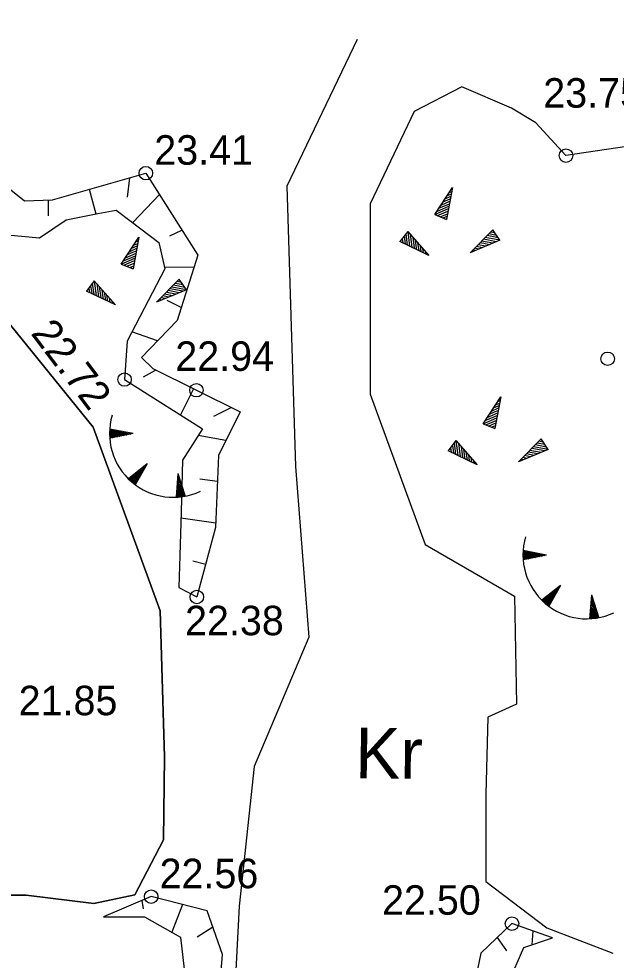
# Model space of a CAD drawing. Extents: x 509422 to 615075, y 6525431 to 6565970.
# Drawn here: x 512982.41 to 513010.75, y 6565742.78 to 6565787.43 of the extents above; entities that cross this region are included whole.
import ezdxf

# ---------------------------------------------------------------- set-up
doc = ezdxf.new("R2010")
doc.units = 0
for name, color, linetype in [('Default', 7, 'Continuous'), ('KITSENDUSED', 7, 'Continuous'), ('KKR järvekogumid — eelis_kr_jarv_kogum', 7, 'Continuous'), ('kma_avalik_veekogu', 7, 'Continuous'), ('KORGUS', 7, 'Continuous'), ('RELJEEF', 7, 'Continuous'), ('TEE', 7, 'Continuous'), ('VEEKOGU', 7, 'Continuous')]:
    doc.layers.add(name, color=color, linetype=linetype)

# ---------------------------------------------------------------- blocks, each defined once
blk = doc.blocks.new('POINT_DISPLAY')
at = {"layer": 'Default'}
blk.add_line((0, 0), (0, 0), dxfattribs=at)

msp = doc.modelspace()

# ---------------------------------------------------------------- linework, layer by layer
at = {"layer": 'KITSENDUSED'}
msp.add_lwpolyline([(512981.477, 6565773.556), (512985.935, 6565768.071), (512989.111, 6565759.355), (512989.321, 6565752.432), (512989.275, 6565748.495), (512987.908, 6565745.887), (512985.972, 6565745.472), (512982.752, 6565745.863), (512979.944, 6565745.863)], dxfattribs=at)
at = {"layer": 'KKR järvekogumid — eelis_kr_jarv_kogum'}
msp.add_lwpolyline([(512981.477, 6565773.556), (512985.935, 6565768.071), (512989.111, 6565759.355), (512989.321, 6565752.432), (512989.275, 6565748.495), (512987.908, 6565745.887), (512985.972, 6565745.472), (512982.752, 6565745.863), (512979.944, 6565745.863)], dxfattribs=at)
at = {"layer": 'kma_avalik_veekogu'}
msp.add_lwpolyline([(512979.944, 6565745.863), (512982.752, 6565745.863), (512985.972, 6565745.472), (512987.908, 6565745.887), (512989.275, 6565748.495), (512989.321, 6565752.432), (512989.111, 6565759.355), (512985.935, 6565768.071), (512981.477, 6565773.556)], dxfattribs=at)
at = {"layer": 'KORGUS'}
for centre in [(513008.37, 6565780.944), (512988.436, 6565780.113), (513010.347, 6565771.309), (512987.425, 6565770.321), (512990.835, 6565769.816), (512990.856, 6565760.009), (512988.686, 6565745.795), (513005.807, 6565744.515)]:
    msp.add_circle(centre, 0.32, dxfattribs=at)
at = {"layer": 'RELJEEF'}
for p, q in [((512987.558, 6565778.971), (512987.668, 6565779.894)), ((513002.143, 6565778.15), (513002.983, 6565779.43)), ((513002.983, 6565779.43), (513002.703, 6565777.92)), ((513002.933, 6565779.35), (513002.973, 6565779.37)), ((512985.744, 6565779.347), (512986.063, 6565778.177)), ((512989.078, 6565779.097), (512987.813, 6565777.768)), ((513002.643, 6565778.9), (513002.903, 6565779.02)), ((513002.733, 6565779.05), (513002.933, 6565779.13)), ((513002.833, 6565779.2), (513002.953, 6565779.25)), ((512983.81, 6565778.087), (512983.813, 6565778.846)), ((513002.243, 6565778.3), (513002.813, 6565778.54)), ((513002.343, 6565778.45), (513002.843, 6565778.66)), ((513002.443, 6565778.6), (513002.693, 6565778.71)), ((513002.543, 6565778.75), (513002.883, 6565778.9)), ((513002.693, 6565778.71), (513002.863, 6565778.78)), ((513002.143, 6565778.15), (513002.793, 6565778.43)), ((513002.143, 6565778.15), (513002.703, 6565777.92)), ((513002.273, 6565778.1), (513002.773, 6565778.31)), ((513002.403, 6565778.04), (513002.753, 6565778.19)), ((513002.543, 6565777.99), (513002.733, 6565778.07)), ((513002.673, 6565777.94), (513002.703, 6565777.95)), ((512989.572, 6565777.136), (512990.147, 6565777.406)), ((513000.86, 6565777.348), (513000.49, 6565776.868)), ((513000.69, 6565777.128), (513000.74, 6565776.758)), ((513000.77, 6565777.238), (513000.84, 6565776.698)), ((513000.86, 6565777.348), (513001.87, 6565776.208)), ((513000.86, 6565777.348), (513000.95, 6565776.648)), ((513000.98, 6565777.218), (513001.06, 6565776.598)), ((513003.819, 6565776.338), (513004.899, 6565777.428)), ((513005.159, 6565777.038), (513004.629, 6565777.148)), ((513005.079, 6565777.158), (513004.709, 6565777.228)), ((513004.999, 6565777.278), (513004.799, 6565777.318)), ((513004.919, 6565777.398), (513004.879, 6565777.398)), ((513005.239, 6565776.928), (513004.899, 6565777.428)), ((512987.268, 6565775.803), (512988.108, 6565777.083)), ((512988.108, 6565777.083), (512987.828, 6565775.573)), ((512987.858, 6565776.703), (512988.058, 6565776.783)), ((512987.958, 6565776.853), (512988.078, 6565776.903)), ((512988.058, 6565777.003), (512988.098, 6565777.023)), ((513001.87, 6565776.208), (513000.49, 6565776.868)), ((513000.51, 6565776.898), (513000.52, 6565776.858)), ((513000.6, 6565777.008), (513000.63, 6565776.808)), ((513001.1, 6565777.078), (513001.17, 6565776.548)), ((513001.22, 6565776.948), (513001.25, 6565776.668)), ((513001.33, 6565776.808), (513001.39, 6565776.438)), ((513001.45, 6565776.678), (513001.49, 6565776.388)), ((513005.239, 6565776.928), (513003.819, 6565776.338)), ((513004.569, 6565776.648), (513004.199, 6565776.718)), ((513004.469, 6565776.768), (513004.289, 6565776.808)), ((513004.899, 6565776.788), (513004.369, 6565776.888)), ((513005.069, 6565776.858), (513004.459, 6565776.978)), ((513004.739, 6565776.718), (513004.469, 6565776.768)), ((513005.239, 6565776.928), (513004.539, 6565777.058)), ((512987.468, 6565776.103), (512987.968, 6565776.313)), ((512987.568, 6565776.253), (512987.818, 6565776.363)), ((512987.668, 6565776.403), (512988.008, 6565776.553)), ((512987.768, 6565776.553), (512988.028, 6565776.673)), ((512987.818, 6565776.363), (512987.988, 6565776.433)), ((513001.25, 6565776.668), (513001.28, 6565776.488)), ((513001.57, 6565776.538), (513001.6, 6565776.338)), ((513001.69, 6565776.408), (513001.71, 6565776.278)), ((513001.81, 6565776.268), (513001.82, 6565776.228)), ((513003.899, 6565776.368), (513003.869, 6565776.378)), ((513004.069, 6565776.438), (513003.949, 6565776.468)), ((513004.239, 6565776.508), (513004.029, 6565776.548)), ((513004.399, 6565776.578), (513004.119, 6565776.638)), ((512987.268, 6565775.803), (512987.918, 6565776.083)), ((512987.268, 6565775.803), (512987.828, 6565775.573)), ((512987.368, 6565775.953), (512987.938, 6565776.193)), ((512987.398, 6565775.753), (512987.898, 6565775.963)), ((512987.528, 6565775.693), (512987.878, 6565775.843)), ((512987.668, 6565775.643), (512987.858, 6565775.723)), ((512987.798, 6565775.593), (512987.828, 6565775.603)), ((512990.717, 6565775.651), (512989.327, 6565775.643)), ((512985.985, 6565775.001), (512985.615, 6565774.521)), ((512985.895, 6565774.891), (512985.965, 6565774.351)), ((512985.985, 6565775.001), (512986.995, 6565773.861)), ((512985.985, 6565775.001), (512986.075, 6565774.301)), ((512988.944, 6565773.991), (512990.024, 6565775.081)), ((512990.124, 6565774.931), (512989.924, 6565774.971)), ((512990.044, 6565775.051), (512990.004, 6565775.051)), ((512990.364, 6565774.581), (512990.024, 6565775.081)), ((512986.995, 6565773.861), (512985.615, 6565774.521)), ((512985.635, 6565774.551), (512985.645, 6565774.511)), ((512985.725, 6565774.661), (512985.755, 6565774.461)), ((512985.815, 6565774.781), (512985.865, 6565774.411)), ((512986.105, 6565774.871), (512986.185, 6565774.251)), ((512986.225, 6565774.731), (512986.295, 6565774.201)), ((512986.345, 6565774.601), (512986.375, 6565774.321)), ((512986.455, 6565774.461), (512986.515, 6565774.091)), ((512990.364, 6565774.581), (512988.944, 6565773.991)), ((512989.594, 6565774.421), (512989.414, 6565774.461)), ((512990.024, 6565774.441), (512989.494, 6565774.541)), ((512990.194, 6565774.511), (512989.584, 6565774.631)), ((512990.364, 6565774.581), (512989.664, 6565774.711)), ((512990.284, 6565774.691), (512989.754, 6565774.801)), ((512990.204, 6565774.811), (512989.834, 6565774.881)), ((512986.375, 6565774.321), (512986.405, 6565774.141)), ((512986.575, 6565774.331), (512986.615, 6565774.041)), ((512986.695, 6565774.191), (512986.725, 6565773.991)), ((512986.815, 6565774.061), (512986.835, 6565773.931)), ((512989.024, 6565774.021), (512988.994, 6565774.031)), ((512989.194, 6565774.091), (512989.074, 6565774.121)), ((512989.364, 6565774.161), (512989.154, 6565774.201)), ((512989.524, 6565774.231), (512989.244, 6565774.291)), ((512989.694, 6565774.301), (512989.324, 6565774.371)), ((512989.43, 6565774.085), (512990.121, 6565773.741)), ((512989.864, 6565774.371), (512989.594, 6565774.421)), ((512986.935, 6565773.921), (512986.945, 6565773.881)), ((512988.987, 6565772.152), (512987.772, 6565772.586)), ((512988.324, 6565770.444), (512988.896, 6565770.774)), ((512990.689, 6565769.888), (512990.074, 6565768.643)), ((513004.435, 6565768.227), (513005.275, 6565769.507)), ((513004.935, 6565768.977), (513005.195, 6565769.097)), ((513005.275, 6565769.507), (513004.995, 6565767.997)), ((513005.025, 6565769.127), (513005.225, 6565769.207)), ((513005.125, 6565769.277), (513005.245, 6565769.327)), ((513005.225, 6565769.427), (513005.265, 6565769.447)), ((512991.664, 6565768.579), (512992.482, 6565769.002)), ((513004.635, 6565768.527), (513005.135, 6565768.737)), ((513004.735, 6565768.677), (513004.985, 6565768.787)), ((513004.835, 6565768.827), (513005.175, 6565768.977)), ((513004.985, 6565768.787), (513005.155, 6565768.857)), ((513004.435, 6565768.227), (513005.085, 6565768.507)), ((513004.435, 6565768.227), (513004.995, 6565767.997)), ((513004.535, 6565768.377), (513005.105, 6565768.617)), ((513004.565, 6565768.177), (513005.065, 6565768.387)), ((513004.695, 6565768.117), (513005.045, 6565768.267)), ((512986.711, 6565767.777), (512986.91, 6565767.936)), ((512986.712, 6565767.842), (512986.846, 6565767.949)), ((512986.712, 6565767.713), (512986.975, 6565767.924)), ((512986.713, 6565767.651), (512987.039, 6565767.911)), ((512986.715, 6565767.908), (512986.781, 6565767.961)), ((512986.716, 6565767.589), (512987.104, 6565767.899)), ((512987.832, 6565767.758), (512986.719, 6565767.973)), ((512987.832, 6565767.758), (512986.72, 6565767.54)), ((512986.74, 6565767.544), (512987.168, 6565767.886)), ((512986.846, 6565767.565), (512987.232, 6565767.874)), ((512986.952, 6565767.586), (512987.297, 6565767.861)), ((512987.058, 6565767.606), (512987.361, 6565767.849)), ((512987.164, 6565767.627), (512987.426, 6565767.837)), ((512987.27, 6565767.648), (512987.49, 6565767.824)), ((512987.376, 6565767.669), (512987.555, 6565767.812)), ((512987.482, 6565767.69), (512987.619, 6565767.799)), ((512987.588, 6565767.71), (512987.684, 6565767.787)), ((512987.694, 6565767.731), (512987.748, 6565767.774)), ((513004.835, 6565768.067), (513005.025, 6565768.147)), ((513004.965, 6565768.017), (513004.995, 6565768.027)), ((512992.231, 6565767.424), (512990.921, 6565767.664)), ((513003.152, 6565767.425), (513002.782, 6565766.945)), ((513003.062, 6565767.315), (513003.132, 6565766.775)), ((513003.152, 6565767.425), (513004.162, 6565766.285)), ((513003.152, 6565767.425), (513003.242, 6565766.725)), ((513006.111, 6565766.415), (513007.191, 6565767.505)), ((513007.371, 6565767.235), (513007.001, 6565767.305)), ((513007.291, 6565767.355), (513007.091, 6565767.395)), ((513007.211, 6565767.475), (513007.171, 6565767.475)), ((513007.531, 6565767.005), (513007.191, 6565767.505)), ((513004.162, 6565766.285), (513002.782, 6565766.945)), ((513002.802, 6565766.975), (513002.812, 6565766.935)), ((513002.892, 6565767.085), (513002.922, 6565766.885)), ((513002.982, 6565767.205), (513003.032, 6565766.835)), ((513003.272, 6565767.295), (513003.352, 6565766.675)), ((513003.392, 6565767.155), (513003.462, 6565766.625)), ((513003.512, 6565767.025), (513003.542, 6565766.745)), ((513003.622, 6565766.885), (513003.682, 6565766.515)), ((513007.531, 6565767.005), (513006.111, 6565766.415)), ((513006.761, 6565766.845), (513006.581, 6565766.885)), ((513007.191, 6565766.865), (513006.661, 6565766.965)), ((513007.361, 6565766.935), (513006.751, 6565767.055)), ((513007.531, 6565767.005), (513006.831, 6565767.135)), ((513007.451, 6565767.115), (513006.921, 6565767.225)), ((513003.542, 6565766.745), (513003.572, 6565766.565)), ((513003.742, 6565766.755), (513003.782, 6565766.465)), ((513003.862, 6565766.615), (513003.892, 6565766.415)), ((513003.982, 6565766.485), (513004.002, 6565766.355)), ((513006.191, 6565766.445), (513006.161, 6565766.455)), ((513006.361, 6565766.515), (513006.241, 6565766.545)), ((513006.531, 6565766.585), (513006.321, 6565766.625)), ((513006.691, 6565766.655), (513006.411, 6565766.715)), ((513006.861, 6565766.725), (513006.491, 6565766.795)), ((513007.031, 6565766.795), (513006.761, 6565766.845)), ((512988.496, 6565766.318), (512987.607, 6565765.614)), ((512988.496, 6565766.318), (512987.936, 6565765.332)), ((512988.053, 6565765.538), (512988.069, 6565765.98)), ((512988.106, 6565765.632), (512988.12, 6565766.02)), ((512988.16, 6565765.726), (512988.172, 6565766.061)), ((512988.213, 6565765.82), (512988.223, 6565766.102)), ((512988.266, 6565765.914), (512988.274, 6565766.143)), ((512988.32, 6565766.008), (512988.326, 6565766.183)), ((512988.373, 6565766.102), (512988.377, 6565766.224)), ((512988.426, 6565766.196), (512988.429, 6565766.265)), ((513004.102, 6565766.345), (513004.112, 6565766.305)), ((512987.654, 6565765.568), (512987.657, 6565765.654)), ((512987.702, 6565765.524), (512987.708, 6565765.694)), ((512987.751, 6565765.48), (512987.76, 6565765.735)), ((512987.799, 6565765.439), (512987.811, 6565765.776)), ((512987.848, 6565765.4), (512987.863, 6565765.817)), ((512987.897, 6565765.362), (512987.914, 6565765.857)), ((512987.946, 6565765.35), (512987.966, 6565765.898)), ((512988, 6565765.444), (512988.017, 6565765.939)), ((512989.96, 6565765.87), (512989.875, 6565764.739)), ((512990.135, 6565765.325), (512989.934, 6565765.523)), ((512990.102, 6565765.428), (512989.939, 6565765.589)), ((512990.069, 6565765.531), (512989.944, 6565765.654)), ((512990.036, 6565765.633), (512989.949, 6565765.719)), ((512990.003, 6565765.736), (512989.954, 6565765.785)), ((512989.96, 6565765.87), (512990.306, 6565764.79)), ((512990.995, 6565765.61), (512991.833, 6565765.506)), ((512990.196, 6565764.771), (512989.9, 6565765.065)), ((512990.257, 6565764.781), (512989.905, 6565765.13)), ((512990.299, 6565764.81), (512989.91, 6565765.196)), ((512990.266, 6565764.913), (512989.914, 6565765.261)), ((512990.233, 6565765.016), (512989.919, 6565765.327)), ((512990.2, 6565765.119), (512989.924, 6565765.392)), ((512990.167, 6565765.222), (512989.929, 6565765.458)), ((512989.941, 6565764.743), (512989.88, 6565764.803)), ((512990.007, 6565764.748), (512989.885, 6565764.868)), ((512990.071, 6565764.755), (512989.89, 6565764.934)), ((512990.134, 6565764.762), (512989.895, 6565764.999)), ((512991.749, 6565763.508), (512990.096, 6565763.742)), ((513006.331, 6565762.015), (513006.53, 6565762.174)), ((513006.331, 6565761.951), (513006.594, 6565762.162)), ((513006.332, 6565762.08), (513006.465, 6565762.187)), ((513006.333, 6565761.889), (513006.659, 6565762.149)), ((513006.334, 6565762.146), (513006.401, 6565762.199)), ((513006.336, 6565761.827), (513006.723, 6565762.137)), ((513007.451, 6565761.996), (513006.338, 6565762.211)), ((513007.451, 6565761.996), (513006.339, 6565761.778)), ((513006.36, 6565761.782), (513006.788, 6565762.125)), ((513006.466, 6565761.803), (513006.852, 6565762.112)), ((513006.572, 6565761.824), (513006.917, 6565762.1)), ((513006.678, 6565761.844), (513006.981, 6565762.087)), ((513006.784, 6565761.865), (513007.045, 6565762.075)), ((513006.89, 6565761.886), (513007.11, 6565762.062)), ((513006.996, 6565761.907), (513007.174, 6565762.05)), ((513007.102, 6565761.928), (513007.239, 6565762.037)), ((513007.208, 6565761.949), (513007.303, 6565762.025)), ((513007.314, 6565761.969), (513007.368, 6565762.012)), ((512990.657, 6565761.728), (512991.275, 6565761.57)), ((513008.115, 6565760.556), (513007.226, 6565759.852)), ((513008.115, 6565760.556), (513007.556, 6565759.57)), ((513007.619, 6565759.682), (513007.637, 6565760.177)), ((513007.673, 6565759.776), (513007.688, 6565760.218)), ((513007.726, 6565759.87), (513007.74, 6565760.259)), ((513007.779, 6565759.964), (513007.791, 6565760.299)), ((513007.833, 6565760.058), (513007.843, 6565760.34)), ((513007.886, 6565760.152), (513007.894, 6565760.381)), ((513007.939, 6565760.246), (513007.946, 6565760.422)), ((513007.993, 6565760.34), (513007.997, 6565760.462)), ((513008.046, 6565760.434), (513008.048, 6565760.503)), ((512990.856, 6565760.009), (512990.856, 6565760.009)), ((513007.274, 6565759.806), (513007.277, 6565759.892)), ((513007.322, 6565759.762), (513007.328, 6565759.932)), ((513007.37, 6565759.719), (513007.379, 6565759.973)), ((513007.419, 6565759.677), (513007.431, 6565760.014)), ((513007.468, 6565759.638), (513007.482, 6565760.055)), ((513007.516, 6565759.6), (513007.534, 6565760.095)), ((513007.566, 6565759.589), (513007.585, 6565760.136)), ((513009.58, 6565760.108), (513009.495, 6565758.977)), ((513009.754, 6565759.563), (513009.554, 6565759.761)), ((513009.721, 6565759.666), (513009.559, 6565759.827)), ((513009.688, 6565759.769), (513009.564, 6565759.892)), ((513009.655, 6565759.872), (513009.568, 6565759.958)), ((513009.622, 6565759.974), (513009.573, 6565760.023)), ((513009.58, 6565760.108), (513009.925, 6565759.028)), ((513009.816, 6565759.01), (513009.519, 6565759.303)), ((513009.877, 6565759.02), (513009.524, 6565759.368)), ((513009.919, 6565759.048), (513009.529, 6565759.434)), ((513009.886, 6565759.151), (513009.534, 6565759.499)), ((513009.853, 6565759.254), (513009.539, 6565759.565)), ((513009.82, 6565759.357), (513009.544, 6565759.63)), ((513009.787, 6565759.46), (513009.549, 6565759.696)), ((513009.56, 6565758.981), (513009.5, 6565759.041)), ((513009.626, 6565758.986), (513009.505, 6565759.106)), ((513009.691, 6565758.993), (513009.51, 6565759.172)), ((513009.754, 6565759.001), (513009.514, 6565759.237)), ((512988.325, 6565745.221), (512988.266, 6565745.616)), ((512990.182, 6565745.417), (512989.672, 6565744.105)), ((512986.426, 6565744.831), (512986.426, 6565744.831)), ((512990.867, 6565743.886), (512991.606, 6565744.362)), ((513006.804, 6565744.167), (513006.752, 6565743.513)), ((513005.571, 6565743.218), (513005.125, 6565743.861)), ((513007.727, 6565743.844), (513007.727, 6565743.844))]:
    msp.add_line(p, q, dxfattribs=at)
for points in [[(512971.579, 6565781.597), (512973.742, 6565779.128), (512975.357, 6565778.274), (512977.072, 6565778.901), (512979.5, 6565778.975), (512981.145, 6565780.012), (512982.669, 6565778.804), (512984.009, 6565778.853), (512988.436, 6565780.113), (512990.896, 6565776.223), (512989.928, 6565773.124), (512988.222, 6565771.363), (512988.762, 6565770.84), (512990.835, 6565769.816), (512992.907, 6565768.792), (512991.883, 6565766.72), (512991.741, 6565763.307), (512990.856, 6565760.009)], [(512981.854, 6565777.182), (512983.382, 6565777.038), (512984.648, 6565777.904), (512986.154, 6565778.195), (512987.032, 6565778.364), (512987.743, 6565777.822), (512989.056, 6565776.82), (512989.342, 6565775.578), (512988.75, 6565774.449), (512987.543, 6565772.148), (512987.425, 6565770.321), (512988.972, 6565769.341), (512991.121, 6565767.981), (512990.181, 6565766.494), (512990.106, 6565764.048), (512990.042, 6565761.97), (512989.995, 6565760.453), (512990.856, 6565760.009)], [(513007.727, 6565743.844), (513005.807, 6565744.515), (513004.339, 6565743.108), (513004.071, 6565741.893), (513004.924, 6565740.46), (513004.151, 6565738.983), (513003.614, 6565736.863), (513004.059, 6565734.722), (513003.644, 6565733.509), (513002.432, 6565733.923), (513000.903, 6565733.479), (512999.31, 6565733.452), (512996.272, 6565734.21), (512993.413, 6565735.489), (512991.58, 6565736.832), (512991.428, 6565738.418), (512991.82, 6565739.961), (512992.068, 6565743.051), (512991.337, 6565745.125), (512988.686, 6565745.795), (512986.426, 6565744.831)], [(512986.426, 6565744.831), (512988.376, 6565744.831), (512990.077, 6565743.878), (512990.294, 6565741.94), (512989.655, 6565739.008), (512990.505, 6565736.13), (512992.001, 6565734.466), (512995.36, 6565732.583), (512998.315, 6565732.37), (513001.27, 6565732.156), (513002.686, 6565732.054), (513005.137, 6565733.54), (513005.137, 6565734.881), (513005.835, 6565736.027), (513006.044, 6565737.352), (513006.3, 6565738.985), (513006.463, 6565740.021), (513005.625, 6565741.68), (513006.369, 6565743.382), (513007.727, 6565743.844)]]:
    msp.add_lwpolyline(points, dxfattribs=at)
for centre in [(512989.738, 6565767.763), (513009.358, 6565762.001)]:
    msp.add_arc(centre, 3.027, 163.4234, 295.1745, dxfattribs=at)
at = {"layer": 'TEE'}
for points in [[(513028.185, 6565776.845), (513026.997, 6565777.638), (513026.906, 6565781.083), (513026.175, 6565786.235), (513023.206, 6565792.498), (513020.16, 6565792.65), (513018.728, 6565792.406), (513017.205, 6565789.724), (513014.287, 6565784.585), (513011.264, 6565781.37), (513008.37, 6565780.944), (513006.938, 6565782.498), (513005.78, 6565783.199), (513003.434, 6565784.206), (513001.163, 6565783.04)], [(512998.457, 6565786.453), (512995.12, 6565779.49), (512995.529, 6565766.204), (512996.171, 6565758.1), (512993.573, 6565751.967), (512992.865, 6565745.351), (512992.342, 6565735.318)], [(513001.163, 6565783.04), (512999.076, 6565778.655), (512999.084, 6565769.632), (513001.685, 6565762.491), (513005.93, 6565760.045), (513006.029, 6565754.92), (513004.658, 6565754.31), (513004.567, 6565750.652), (513004.567, 6565746.516), (513007.461, 6565744.311), (513010.599, 6565743.122)]]:
    msp.add_lwpolyline(points, dxfattribs=at)
at = {"layer": 'VEEKOGU'}
msp.add_lwpolyline([(512979.944, 6565745.863), (512982.752, 6565745.863), (512985.972, 6565745.472), (512987.908, 6565745.887), (512989.275, 6565748.495), (512989.321, 6565752.432), (512989.111, 6565759.355), (512985.935, 6565768.071), (512981.477, 6565773.556)], dxfattribs=at)

# ---------------------------------------------------------------- block references
at = {"layer": 'RELJEEF', "xscale": 100, "yscale": 100}
for p in [(513002.143, 6565778.15), (513000.86, 6565777.348), (513005.239, 6565776.928), (512987.268, 6565775.803), (512985.985, 6565775.001), (512990.364, 6565774.581), (513004.435, 6565768.227), (513003.152, 6565767.425), (513007.531, 6565767.005)]:
    msp.add_blockref('POINT_DISPLAY', p, dxfattribs=at)

# ---------------------------------------------------------------- texts
at = {"layer": 'KORGUS'}
for s, p in [('23.75 ', (513007.294, 6565783.219)), ('23.41 ', (512988.836, 6565780.513)), ('22.94 ', (512989.833, 6565770.733)), ('22.38 ', (512990.296, 6565758.194)), ('21.85 ', (512982.4, 6565754.4)), ('22.56 ', (512989.086, 6565746.195)), ('22.50 ', (512999.643, 6565744.936))]:
    msp.add_text(s, height=1.4, dxfattribs=at).set_placement(p)
msp.add_text('22.72 ', height=1.4, rotation=307.0979, dxfattribs=at).set_placement((512982.943, 6565772.508))
at = {"layer": 'TEE'}
msp.add_text('Kr', height=2.4, rotation=359.2633, dxfattribs=at).set_placement((512998.354, 6565751.418))

doc.saveas('drawing.dxf')
